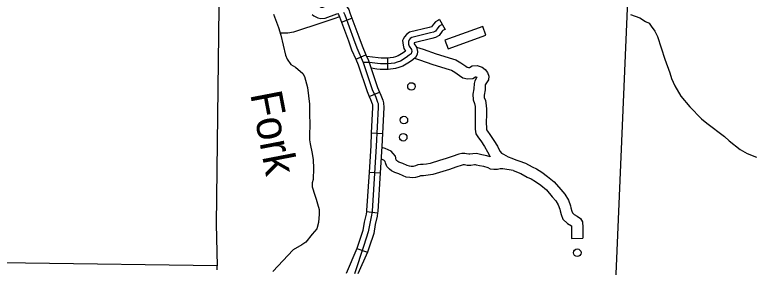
# Model space of a CAD drawing. Extents: x 653372 to 905732, y 627442 to 787275.
# Drawn here: x 872587 to 882393, y 655608 to 658959 of the extents above; entities that cross this region are included whole.
import ezdxf

# ---------------------------------------------------------------- set-up
doc = ezdxf.new("R2010")
doc.units = 0
for name, color, linetype in [('Level 2', 7, 'Continuous'), ('Level 32', 7, 'Continuous'), ('Level 35', 7, 'Continuous'), ('Level 4', 7, 'Continuous'), ('Level 45', 7, 'Continuous'), ('Level 46', 7, 'Continuous'), ('Level 5', 7, 'Continuous'), ('Level 56', 7, 'Continuous'), ('Level 57', 7, 'Continuous')]:
    doc.layers.add(name, color=color, linetype=linetype)

msp = doc.modelspace()

# ---------------------------------------------------------------- linework, layer by layer
at = {"layer": 'Level 2'}
for points in [[(875278.3, 655626.2), (875278.3, 655626.2), (872729.4, 655663.6), (869969.2, 655694.5), (864721.1, 655891.4), (861757.9, 656000.6), (859827, 656086.6)], [(875276.8, 655573.7), (875278.3, 655626.2)]]:
    msp.add_lwpolyline(points, dxfattribs=at)
at = {"layer": 'Level 32'}
for p, q in [((876930.6, 658862.8), (877070.7, 658914.7)), ((877120, 658367.7), (877256.6, 658428.2)), ((877299.6, 657875.1), (877437, 657933.8)), ((877327.9, 657392.1), (877477.1, 657384.9)), ((877297.2, 656868.5), (877446.2, 656858.9)), ((877263.2, 656348.9), (877411.3, 656329.4)), ((877135.6, 655854.7), (877277.5, 655808.1))]:
    msp.add_line(p, q, dxfattribs=at)
for points in [[(876644.5, 659070.6), (876647.2, 659068), (876660.8, 659061.8), (876665.3, 659060.9), (876681.1, 659062), (876833.7, 659117.8), (876903.3, 659128), (876965.3, 659106.4), (876995.5, 659078.1), (877026.8, 659029.3), (877044.3, 658985.8), (877070.7, 658914.7)], [(876540.4, 658963.5), (876561.6, 658942.8), (876615.4, 658918.3), (876656.7, 658910.6), (876712.6, 658914.5), (876870.5, 658972.3), (876884.6, 658974.3), (876893.5, 658960.5), (876905, 658931.9), (876930.6, 658862.8)], [(876960.2, 658994.9), (876974.7, 658958.8)], [(876974.7, 658958.8), (877093.1, 658639.5), (877134.5, 658519.4), (877221.2, 658323.7), (877340.6, 657969.1), (877385.9, 657863.2), (877411, 657800.6), (877417.4, 657779.3), (877418.8, 657728.6), (877394.1, 657214.4), (877339.1, 656353.5), (877331.9, 656298.8), (877307.7, 656189.8), (877288.2, 656075.6), (877228.1, 655897.1), (877104.9, 655522.2)], [(876930.6, 658862.8), (877022.8, 658614.3), (877064.9, 658492.1), (877120, 658367.7)], [(877070.7, 658914.7), (877163.4, 658664.6), (877204.1, 658546.8), (877256.6, 658428.2)], [(877256.6, 658428.2), (877290.9, 658350.8), (877410.5, 657995.7), (877437, 657933.8)], [(877120, 658367.7), (877151.5, 658296.6), (877270.8, 657942.4), (877299.6, 657875.1)], [(877299.6, 657875.1), (877316.9, 657834.6), (877340.4, 657775.9), (877343, 657767.3), (877344, 657729.4), (877327.9, 657392.1)], [(877437, 657933.8), (877454.9, 657891.8), (877481.5, 657825.3), (877491.8, 657791.3), (877493.5, 657727.8), (877477.1, 657384.9)], [(877327.9, 657392.1), (877319.6, 657218.6), (877297.2, 656868.5)], [(877477.1, 657384.9), (877468.7, 657210.3), (877446.2, 656858.9)], [(877297.2, 656868.5), (877264.8, 656360.7), (877263.2, 656348.9)], [(877446.2, 656858.9), (877413.5, 656346.2), (877411.3, 656329.4)], [(877263.2, 656348.9), (877258.3, 656311.8), (877234.4, 656204.2), (877215.5, 656093.9), (877157.3, 655920.7), (877135.6, 655854.7)], [(877411.3, 656329.4), (877405.5, 656285.8), (877381, 656175.4), (877360.8, 656057.2), (877299, 655873.6), (877277.5, 655808.1)], [(877135.6, 655854.7), (876995.5, 655525.3)], [(877277.5, 655808.1), (877147.7, 655521)]]:
    msp.add_lwpolyline(points, dxfattribs=at)
at = {"layer": 'Level 35'}
for points in [[(876029.6, 658969), (876095.3, 658789.9), (876127, 658689), (876186.5, 658424.4), (876207.8, 658368.3), (876258.8, 658299), (876320.4, 658264.4), (876418.4, 658179.7), (876439.8, 658138.6), (876477.4, 657992), (876506.9, 657773), (876504.6, 657645.1), (876509, 657502.9), (876507.7, 657359.7), (876505.9, 657299), (876514.6, 657246.4), (876542.1, 657115.3)], [(876905.2, 658931.4), (876831.5, 658906.6), (876683, 658855.7), (876295, 658729.6), (876218, 658712.7), (876119.3, 658713.9)], [(880775.6, 658961.7), (880900, 658919.4), (880974.5, 658870.1), (881021.3, 658848.7), (881047.7, 658806.6), (881096.6, 658743.4), (881131.2, 658671.7), (881232.5, 658370), (881295.9, 658189.9), (881317.9, 658115), (881363.9, 658017.9), (881443.6, 657876.7), (881564.3, 657735.1), (881716.9, 657579.8), (881786.9, 657519.2), (882022, 657341), (882086.1, 657284.4), (882233.3, 657170), (882325.3, 657119), (882448.3, 657068.7)], [(876542.1, 657115.3), (876555.3, 657034.8), (876560.5, 656923.5), (876554.7, 656771.7), (876543.6, 656727.4), (876539.3, 656674.4), (876578.4, 656562.5), (876592.7, 656512.6), (876614.4, 656451.4), (876634.6, 656372), (876635.7, 656311.5), (876625.4, 656200.6), (876604.8, 656116.8), (876543.7, 656045.4), (876456.3, 655939.3), (876406, 655905.1), (876286.8, 655840.6), (876019.9, 655552.8)]]:
    msp.add_lwpolyline(points, dxfattribs=at)
at = {"layer": 'Level 4'}
msp.add_lwpolyline([(875354.6, 662789.6), (875321.5, 660912.9), (875320.6, 660862.7), (875266.6, 656178.4), (875278.3, 655626.2)], dxfattribs=at)
at = {"layer": 'Level 45'}
for p, q in [((878234.3, 658895.2), (878307.8, 658765.1)), ((877543.3, 658381.2), (877543.2, 658231.8))]:
    msp.add_line(p, q, dxfattribs=at)
for points in [[(878271.1, 658830.1), (878260, 658823.9), (878230.5, 658806.4), (878212.8, 658785.9), (878180.1, 658741), (878155.5, 658727.3), (878116.1, 658717.2), (877865.7, 658656.4), (877844.3, 658642.6), (877830.8, 658626.6), (877820.3, 658603.3), (877823.9, 658568.5), (877830.6, 658541.4), (877861.1, 658496.6), (877866.9, 658471.6), (877864.2, 658457.9), (877855.9, 658441.1), (877831.7, 658420.8), (877792.2, 658391.2), (877714.3, 658344.3), (877671.6, 658330.4), (877634.9, 658318.4), (877545.5, 658306.5), (877451.2, 658306.6), (877409.5, 658313.1), (877302.5, 658326.6), (877221.2, 658323.7)], [(878234.3, 658895.2), (878222.6, 658888.5), (878181.9, 658864.4), (878154.3, 658832.4), (878129.4, 658798.3), (878127.6, 658797.2), (878098, 658789.6), (877835.8, 658726), (877794.5, 658699.3), (877767, 658666.8), (877753.2, 658636.2)], [(878307.8, 658765.1), (878297.4, 658759.2), (878279, 658748.4), (878271.4, 658739.5), (878230.8, 658683.8), (878183.4, 658657.4), (878134.2, 658644.7), (877896.2, 658586.9)], [(877753.2, 658636.2), (877743.9, 658615.7), (877750.1, 658555.5), (877761.4, 658510.4), (877783.5, 658478), (877750.4, 658453.2), (877683.1, 658412.6), (877648.5, 658401.4), (877618.2, 658391.5), (877540.6, 658381.2), (877543.3, 658381.2)], [(877896.2, 658586.9), (877899.8, 658572.4), (877930.7, 658527.1), (877943.3, 658472.9), (877935.6, 658433.7), (877915.8, 658393.9), (877878.2, 658362.3), (877834, 658329.1), (877745.4, 658275.9), (877694.8, 658259.4), (877651.6, 658245.2), (877550.4, 658231.8), (877543.2, 658231.8)], [(877543.3, 658381.2), (877457, 658381.3), (877419.9, 658387), (877266.2, 658406.5)], [(877543.2, 658231.8), (877445.4, 658231.9), (877399.1, 658239.1), (877325.3, 658248.4)]]:
    msp.add_lwpolyline(points, dxfattribs=at)
at = {"layer": 'Level 46'}
for points in [[(877929.8, 658530.9), (878015.8, 658504.3), (878192.2, 658442.2), (878406, 658375.9), (878453.5, 658361.4), (878519.8, 658321.5), (878585, 658275.3), (878603.8, 658262), (878617.9, 658259), (878633.5, 658259.8), (878669.2, 658279.9), (878735.4, 658284.6), (878800.2, 658264.8), (878842.9, 658232.4), (878874.7, 658191.9), (878888.8, 658145.3), (878887.4, 658097.5), (878858.2, 658053.5), (878842.6, 658026.9), (878840.7, 657961.4), (878828.5, 657893), (878829.7, 657859.9), (878844.5, 657821.2), (878855.6, 657755.8), (878858.1, 657704.1), (878859.9, 657637), (878856.8, 657529.7), (878857.9, 657453.9), (878860.9, 657432.2), (878874.3, 657411.9), (878904.3, 657371.8), (878957.5, 657290.6), (879004.5, 657213), (879037.9, 657148.8), (879040.4, 657145.1), (879058.4, 657121), (879085.6, 657108.6), (879146.3, 657073.9), (879195.6, 657054.1), (879250.8, 657035.2)], [(877902.8, 658382.9), (877968.9, 658362.5), (878145.2, 658300.4), (878362.1, 658233.1), (878392.3, 658223.9), (878438, 658196.5), (878498.6, 658153.5), (878542.6, 658122.3), (878606.3, 658108.8), (878676.4, 658112.6), (878713.2, 658133.3), (878718.4, 658133.6), (878729.9, 658130.1), (878702.1, 658082.3), (878693.8, 658046.3), (878691.8, 657976.8), (878678.6, 657903.5), (878681.4, 657829.5), (878699.7, 657781.6), (878706.9, 657739.6), (878708.9, 657698.5), (878710.5, 657637.2), (878707.4, 657530.8), (878708.7, 657442.6), (878717.5, 657378.4), (878752, 657326), (878782, 657286), (878831.1, 657210.9), (878874.2, 657139.8), (878908.8, 657073.3)], [(878908.8, 657073.3), (878862.5, 657087.6), (878799, 657100.7), (878763.4, 657108.2), (878726.6, 657119.4), (878677.1, 657115), (878638.4, 657106.5), (878623.7, 657106.9), (878595.5, 657114), (878569.7, 657117.4), (878531.4, 657118.5), (878489.5, 657106.7), (878402.8, 657076.3), (878323.9, 657049), (878235.4, 657023.5), (878109.6, 656985.3), (878062.9, 656975.8), (878017.8, 656971.1), (877983.2, 656972.1), (877944.9, 656967.3), (877913.8, 656955), (877884.3, 656946.1), (877868.9, 656943.8), (877859.7, 656944.9), (877833.6, 656949.5), (877806.7, 656959.9), (877748.5, 656985.5), (877695.7, 657002.5), (877679, 657010.9), (877670.6, 657018.1), (877662.9, 657025.8), (877659.7, 657035), (877648.6, 657080), (877617.6, 657118.9), (877590.7, 657147.3), (877552.8, 657166.2), (877512, 657181.8), (877467.7, 657195.6)], [(879216, 656889.9), (879074.8, 656912.4), (879042.9, 656913.4), (879003.7, 656904.3), (878957.4, 656903.1), (878910.8, 656910.3), (878879.5, 656926), (878825.3, 656942.8), (878768.4, 656954.5), (878726.1, 656963.5), (878711, 656968.1), (878699.8, 656967.1), (878652.5, 656956.7), (878603, 656958.1), (878567.6, 656967.1), (878557.9, 656968.3), (878549.9, 656968.5), (878534.4, 656964.2), (878451.9, 656935.2), (878369, 656906.6), (878277.8, 656880.3), (878146.3, 656840.3), (878085.6, 656828), (878023.4, 656821.5), (877990.4, 656822.4), (877982.2, 656821.4), (877962.9, 656813.8), (877916.9, 656799.9), (877871.5, 656793.2), (877838.1, 656797), (877793.3, 656805), (877749.8, 656821.7), (877695.4, 656845.7), (877638.8, 656863.9), (877595.8, 656885.7), (877569.5, 656908), (877532.8, 656944.4), (877516.3, 656992.8), (877511.4, 657012.4), (877504.7, 657020.9), (877500.4, 657025.5), (877492.7, 657029.3), (877458, 657042.6)], [(879250.8, 657035.2), (879288.4, 657021.9), (879376.4, 656987.2), (879467.6, 656939.5), (879526, 656913.1), (879596.4, 656867.5), (879670.8, 656813.9), (879759.4, 656740.8), (879847.1, 656640.2), (879901.1, 656577.8), (879948.3, 656499.5), (879975.6, 656423.6), (879982.7, 656397.1), (879994.6, 656352.9), (880003, 656329.1), (880024, 656308.2), (880066.6, 656285.7), (880108.7, 656255.2), (880134.1, 656211.8), (880138.2, 656135.7), (880138.8, 655991.4)], [(879216, 656889.9), (879314.2, 656851.2), (879402.2, 656805.1), (879454.3, 656781.6), (879512.1, 656744.2), (879579.5, 656695.6), (879654.9, 656633.4), (879734.4, 656542.3), (879779.7, 656489.8), (879812.7, 656435.1), (879832.9, 656378.9), (879838.5, 656358.4), (879851.9, 656308.4), (879873.6, 656247.4), (879934.3, 656186.6), (879987.4, 656158.6), (879988.9, 656131.4), (879989.5, 655990.8), (880138.8, 655991.4)]]:
    msp.add_lwpolyline(points, dxfattribs=at)
at = {"layer": 'Level 5'}
msp.add_lwpolyline([(880780.7, 660289.5), (880574.5, 655415.6)], dxfattribs=at)
at = {"layer": 'Level 56'}
for centre in [(877861.1, 658007.6), (877760.9, 657561.9), (877752.4, 657332.8), (880066.7, 655800.1)]:
    msp.add_circle(centre, 49.8, dxfattribs=at)
at = {"layer": 'Level 57'}
for p, q in [((878809.5, 658805.4), (878306.6, 658622.4)), ((878852, 658688.4), (878809.5, 658805.4)), ((878349.1, 658505.4), (878852, 658688.4)), ((878306.6, 658622.4), (878349.1, 658505.4))]:
    msp.add_line(p, q, dxfattribs=at)

# ---------------------------------------------------------------- texts
at = {"layer": 'Level 35'}
msp.add_text('Fork', height=420.58, rotation=280.90743, dxfattribs=at).set_placement((875716.6, 657908.5))

doc.saveas('drawing.dxf')
